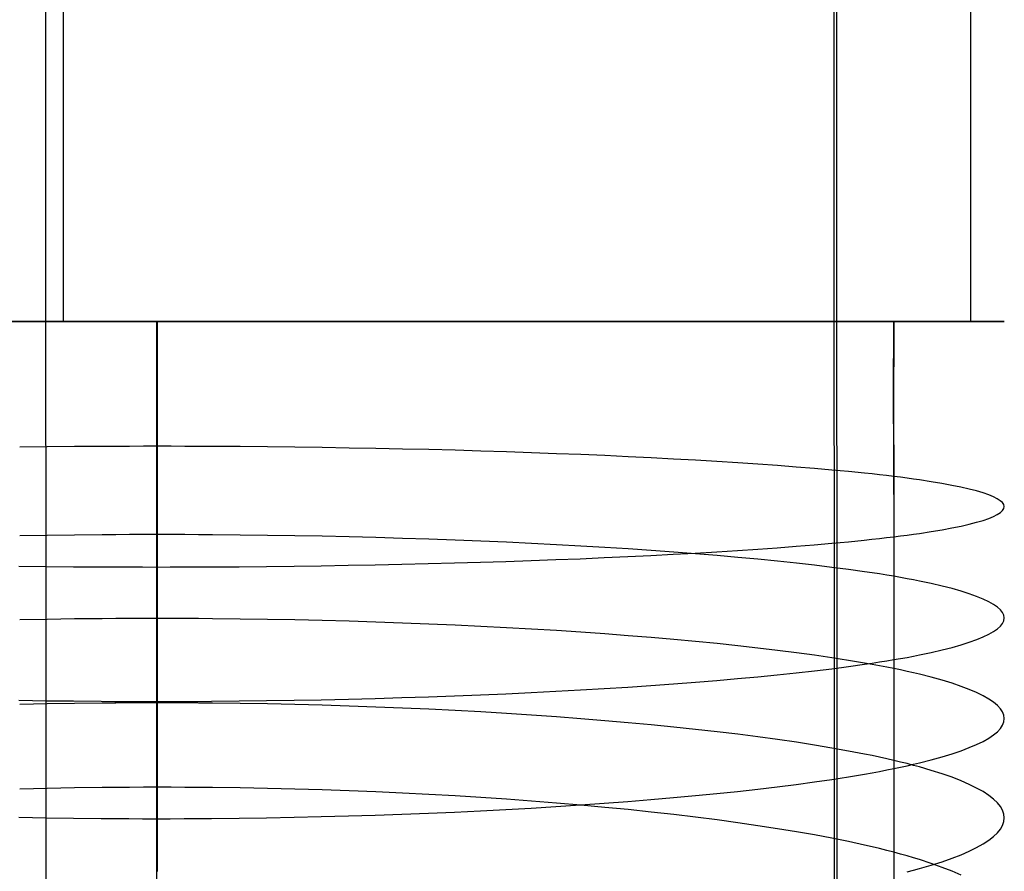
# Model space of a CAD drawing. Extents: x -383 to 1849, y -1185 to -529.
# Tile 547 of 656: x 452 to 469, y -1026 to -1011. Entities that reach past the tile are written whole.
import ezdxf

# ---------------------------------------------------------------- set-up
doc = ezdxf.new("R2010")
doc.units = 0
doc.layers.add('PREDEFINITO', color=7, linetype='CONTINUOUS')

msp = doc.modelspace()

# ---------------------------------------------------------------- linework, layer by layer
at = {"layer": 'PREDEFINITO'}
for p, q in [((452.356, -1016.516, 679.883), (452.356, -807.082, 679.883)), ((452.356, -1016.516, 647.883), (452.356, -807.082, 647.883)), ((468.356, -1016.516, 663.883), (468.356, -807.082, 663.883)), ((452.068, -1053.326, 433.228), (451.958, -883.646, 433.674)), ((465.96, -885.974, 440.631), (465.998, -1075.436, 439.084)), ((465.965, -1078.013, 439.038), (465.91, -902.932, 440.751)), ((468.356, -1016.516, 663.883), (436.356, -1016.516, 663.883)), ((451.582, -1016.516, 648.901), (451.102, -1016.516, 648.994)), ((451.567, -1016.516, 678.473), (452.05, -1016.516, 678.549)), ((452.065, -1016.516, 648.825), (451.582, -1016.516, 648.901)), ((452.05, -1016.516, 678.549), (452.534, -1016.516, 678.609)), ((452.549, -1016.516, 648.766), (452.065, -1016.516, 648.825)), ((452.356, -1016.516, 679.883), (452.356, -1016.516, 647.883)), ((452.534, -1016.516, 678.609), (453.019, -1016.516, 678.653)), ((453.034, -1016.516, 648.723), (452.549, -1016.516, 648.766)), ((453.019, -1016.516, 678.653), (453.262, -1016.516, 678.668)), ((453.278, -1016.516, 648.708), (453.034, -1016.516, 648.723)), ((453.262, -1016.516, 678.668), (453.506, -1016.516, 678.679)), ((453.521, -1016.516, 648.697), (453.278, -1016.516, 648.708)), ((453.506, -1016.516, 678.679), (453.749, -1016.516, 678.686)), ((453.765, -1016.516, 648.691), (453.521, -1016.516, 648.697)), ((453.749, -1016.516, 678.686), (453.993, -1016.516, 678.688)), ((454.008, -1016.516, 648.689), (453.765, -1016.516, 648.691)), ((453.993, -1016.516, 678.688), (454.236, -1016.516, 678.686)), ((453.993, -1016.516, 678.688), (453.993, -1019.188, 678.69)), ((454.252, -1016.516, 648.691), (454.008, -1016.516, 648.689)), ((454.008, -1016.516, 648.688), (454.008, -1017.192, 648.716)), ((454.236, -1016.516, 678.686), (454.48, -1016.516, 678.68)), ((454.495, -1016.516, 648.698), (454.252, -1016.516, 648.691)), ((454.48, -1016.516, 678.68), (454.723, -1016.516, 678.669)), ((454.739, -1016.516, 648.709), (454.495, -1016.516, 648.698)), ((454.723, -1016.516, 678.669), (454.967, -1016.516, 678.654)), ((454.982, -1016.516, 648.724), (454.739, -1016.516, 648.709)), ((454.967, -1016.516, 678.654), (455.452, -1016.516, 678.611)), ((455.467, -1016.516, 648.767), (454.982, -1016.516, 648.724)), ((455.452, -1016.516, 678.611), (455.936, -1016.516, 678.551)), ((455.951, -1016.516, 648.827), (455.467, -1016.516, 648.767)), ((455.936, -1016.516, 678.551), (456.419, -1016.516, 678.475)), ((456.434, -1016.516, 648.904), (455.951, -1016.516, 648.827)), ((456.419, -1016.516, 678.475), (456.899, -1016.516, 678.383)), ((456.914, -1016.516, 648.997), (456.434, -1016.516, 648.904)), ((456.899, -1016.516, 678.383), (457.376, -1016.516, 678.275)), ((457.391, -1016.516, 649.105), (456.914, -1016.516, 648.997)), ((457.376, -1016.516, 678.275), (457.85, -1016.516, 678.151)), ((457.864, -1016.516, 649.23), (457.391, -1016.516, 649.105)), ((457.85, -1016.516, 678.151), (458.32, -1016.516, 678.012)), ((458.334, -1016.516, 649.369), (457.864, -1016.516, 649.23)), ((458.32, -1016.516, 678.012), (458.785, -1016.516, 677.857)), ((458.8, -1016.516, 649.524), (458.334, -1016.516, 649.369)), ((458.785, -1016.516, 677.857), (459.246, -1016.516, 677.688)), ((459.26, -1016.516, 649.694), (458.8, -1016.516, 649.524)), ((459.246, -1016.516, 677.688), (459.702, -1016.516, 677.504)), ((459.716, -1016.516, 649.878), (459.26, -1016.516, 649.694)), ((459.702, -1016.516, 677.504), (460.152, -1016.516, 677.306)), ((460.166, -1016.516, 650.077), (459.716, -1016.516, 649.878)), ((460.152, -1016.516, 677.306), (460.596, -1016.516, 677.094)), ((460.61, -1016.516, 650.289), (460.166, -1016.516, 650.077)), ((460.596, -1016.516, 677.094), (461.033, -1016.516, 676.869)), ((461.047, -1016.516, 650.515), (460.61, -1016.516, 650.289)), ((461.033, -1016.516, 676.869), (461.463, -1016.516, 676.629)), ((461.476, -1016.516, 650.755), (461.047, -1016.516, 650.515)), ((461.463, -1016.516, 676.629), (461.886, -1016.516, 676.377)), ((461.899, -1016.516, 651.008), (461.476, -1016.516, 650.755)), ((461.886, -1016.516, 676.377), (462.3, -1016.516, 676.112)), ((462.313, -1016.516, 651.274), (461.899, -1016.516, 651.008)), ((462.3, -1016.516, 676.112), (462.706, -1016.516, 675.834)), ((462.718, -1016.516, 651.552), (462.313, -1016.516, 651.274)), ((462.706, -1016.516, 675.834), (463.103, -1016.516, 675.543)), ((463.115, -1016.516, 651.843), (462.718, -1016.516, 651.552)), ((463.103, -1016.516, 675.543), (463.49, -1016.516, 675.241)), ((463.502, -1016.516, 652.145), (463.115, -1016.516, 651.843)), ((463.49, -1016.516, 675.241), (463.867, -1016.516, 674.927)), ((463.879, -1016.516, 652.46), (463.502, -1016.516, 652.145)), ((463.867, -1016.516, 674.927), (464.234, -1016.516, 674.601)), ((464.245, -1016.516, 652.786), (463.879, -1016.516, 652.46)), ((464.234, -1016.516, 674.601), (464.59, -1016.516, 674.264)), ((464.601, -1016.516, 653.124), (464.245, -1016.516, 652.786)), ((464.59, -1016.516, 674.264), (464.935, -1016.516, 673.916)), ((464.945, -1016.516, 653.472), (464.601, -1016.516, 653.124)), ((464.935, -1016.516, 673.916), (465.267, -1016.516, 673.557)), ((465.277, -1016.516, 653.831), (464.945, -1016.516, 653.472)), ((465.267, -1016.516, 673.557), (465.588, -1016.516, 673.188)), ((465.597, -1016.516, 654.201), (465.277, -1016.516, 653.831)), ((465.588, -1016.516, 673.188), (465.895, -1016.516, 672.808)), ((465.904, -1016.516, 654.58), (465.597, -1016.516, 654.201)), ((465.895, -1016.516, 672.808), (466.189, -1016.516, 672.419)), ((466.198, -1016.516, 654.97), (465.904, -1016.516, 654.58)), ((466.189, -1016.516, 672.419), (466.469, -1016.516, 672.02)), ((466.478, -1016.516, 655.369), (466.198, -1016.516, 654.97)), ((466.469, -1016.516, 672.02), (466.604, -1016.516, 671.817)), ((466.613, -1016.516, 655.572), (466.478, -1016.516, 655.369)), ((466.604, -1016.516, 671.817), (466.735, -1016.516, 671.612)), ((466.744, -1016.516, 655.778), (466.613, -1016.516, 655.572)), ((466.735, -1016.516, 671.612), (466.863, -1016.516, 671.405)), ((466.871, -1016.516, 655.985), (466.744, -1016.516, 655.778)), ((466.863, -1016.516, 671.405), (466.987, -1016.516, 671.195)), ((466.994, -1016.516, 656.195), (466.871, -1016.516, 655.985)), ((466.987, -1016.516, 671.194), (466.986, -1017.816, 671.209)), ((466.987, -1016.516, 671.195), (467.107, -1016.516, 670.983)), ((466.994, -1016.516, 656.195), (466.988, -1018.124, 656.213)), ((467.114, -1016.516, 656.407), (466.994, -1016.516, 656.195)), ((467.107, -1016.516, 670.983), (467.223, -1016.516, 670.769)), ((467.23, -1016.516, 656.621), (467.114, -1016.516, 656.407)), ((467.223, -1016.516, 670.769), (467.335, -1016.516, 670.553)), ((467.342, -1016.516, 656.838), (467.23, -1016.516, 656.621)), ((467.335, -1016.516, 670.553), (467.444, -1016.516, 670.334)), ((467.451, -1016.516, 657.056), (467.342, -1016.516, 656.838)), ((467.444, -1016.516, 670.334), (467.65, -1016.516, 669.892)), ((467.656, -1016.516, 657.498), (467.451, -1016.516, 657.056)), ((467.65, -1016.516, 669.892), (467.84, -1016.516, 669.443)), ((467.846, -1016.516, 657.947), (467.656, -1016.516, 657.498)), ((467.84, -1016.516, 669.443), (468.015, -1016.516, 668.988)), ((468.021, -1016.516, 658.403), (467.846, -1016.516, 657.947)), ((468.015, -1016.516, 668.988), (468.176, -1016.516, 668.526)), ((468.18, -1016.516, 658.865), (468.021, -1016.516, 658.403)), ((468.176, -1016.516, 668.526), (468.32, -1016.516, 668.058)), ((468.325, -1016.516, 659.333), (468.18, -1016.516, 658.865)), ((468.32, -1016.516, 668.058), (468.45, -1016.516, 667.586)), ((468.454, -1016.516, 659.805), (468.325, -1016.516, 659.333)), ((468.45, -1016.516, 667.586), (468.564, -1016.516, 667.11)), ((468.568, -1016.516, 660.282), (468.454, -1016.516, 659.805)), ((468.564, -1016.516, 667.11), (468.664, -1016.516, 666.629)), ((468.667, -1016.516, 660.763), (468.568, -1016.516, 660.282)), ((468.664, -1016.516, 666.629), (468.748, -1016.516, 666.145)), ((468.75, -1016.516, 661.246), (468.667, -1016.516, 660.763)), ((468.748, -1016.516, 666.145), (468.816, -1016.516, 665.659)), ((468.818, -1016.516, 661.733), (468.75, -1016.516, 661.246)), ((468.816, -1016.516, 665.659), (468.87, -1016.516, 665.17)), ((468.871, -1016.516, 662.222), (468.818, -1016.516, 661.733)), ((468.87, -1016.516, 665.17), (468.908, -1016.516, 664.68)), ((468.909, -1016.516, 662.712), (468.871, -1016.516, 662.222)), ((468.908, -1016.516, 664.68), (468.931, -1016.516, 664.188)), ((468.932, -1016.516, 663.204), (468.909, -1016.516, 662.712)), ((468.931, -1016.516, 664.188), (468.939, -1016.516, 663.696)), ((468.939, -1016.516, 663.696), (468.932, -1016.516, 663.204)), ((454.008, -1017.192, 648.716), (454.008, -1017.77, 648.727)), ((454.008, -1017.77, 648.727), (454.008, -1018.719, 648.716)), ((466.986, -1017.816, 671.209), (466.988, -1018.833, 671.202)), ((466.988, -1018.124, 656.213), (466.993, -1019.251, 656.2)), ((452.064, -1018.729, 648.852), (451.582, -1018.734, 648.928)), ((452.549, -1018.725, 648.793), (452.064, -1018.729, 648.852)), ((453.034, -1018.722, 648.75), (452.549, -1018.725, 648.793)), ((453.277, -1018.72, 648.735), (453.034, -1018.722, 648.75)), ((453.521, -1018.72, 648.724), (453.277, -1018.72, 648.735)), ((453.764, -1018.719, 648.718), (453.521, -1018.72, 648.724)), ((454.008, -1018.719, 648.716), (453.764, -1018.719, 648.718)), ((454.251, -1018.719, 648.718), (454.008, -1018.719, 648.716)), ((454.008, -1018.719, 648.716), (454.008, -1020.276, 648.653)), ((454.495, -1018.72, 648.725), (454.251, -1018.719, 648.718)), ((454.738, -1018.721, 648.736), (454.495, -1018.72, 648.725)), ((454.981, -1018.722, 648.751), (454.738, -1018.721, 648.736)), ((455.467, -1018.725, 648.794), (454.981, -1018.722, 648.751)), ((455.951, -1018.729, 648.854), (455.467, -1018.725, 648.794)), ((456.433, -1018.734, 648.931), (455.951, -1018.729, 648.854)), ((456.913, -1018.741, 649.023), (456.433, -1018.734, 648.931)), ((457.39, -1018.749, 649.132), (456.913, -1018.741, 649.023)), ((457.863, -1018.758, 649.256), (457.39, -1018.749, 649.132)), ((458.333, -1018.767, 649.395), (457.863, -1018.758, 649.256)), ((458.798, -1018.778, 649.549), (458.333, -1018.767, 649.395)), ((459.259, -1018.79, 649.719), (458.798, -1018.778, 649.549)), ((459.715, -1018.803, 649.902), (459.259, -1018.79, 649.719)), ((460.164, -1018.818, 650.1), (459.715, -1018.803, 649.902)), ((460.608, -1018.833, 650.312), (460.164, -1018.818, 650.1)), ((461.045, -1018.849, 650.538), (460.608, -1018.833, 650.312)), ((461.475, -1018.866, 650.777), (461.045, -1018.849, 650.538)), ((461.897, -1018.884, 651.029), (461.475, -1018.866, 650.777)), ((462.311, -1018.902, 651.294), (461.897, -1018.884, 651.029)), ((462.716, -1018.922, 651.571), (462.311, -1018.902, 651.294)), ((463.113, -1018.943, 651.861), (462.716, -1018.922, 651.571)), ((463.5, -1018.964, 652.163), (463.113, -1018.943, 651.861)), ((466.988, -1018.833, 671.202), (466.993, -1020.315, 671.153)), ((463.877, -1018.987, 652.477), (463.5, -1018.964, 652.163)), ((464.243, -1019.01, 652.802), (463.877, -1018.987, 652.477)), ((464.599, -1019.034, 653.138), (464.243, -1019.01, 652.802)), ((464.943, -1019.058, 653.486), (464.599, -1019.034, 653.138)), ((465.275, -1019.084, 653.844), (464.943, -1019.058, 653.486)), ((465.595, -1019.11, 654.212), (465.275, -1019.084, 653.844)), ((465.902, -1019.137, 654.591), (465.595, -1019.11, 654.212)), ((453.993, -1019.188, 678.69), (453.993, -1020.848, 678.638)), ((466.196, -1019.164, 654.979), (465.902, -1019.137, 654.591)), ((466.476, -1019.193, 655.377), (466.196, -1019.164, 654.979)), ((466.611, -1019.207, 655.579), (466.476, -1019.193, 655.377)), ((466.742, -1019.222, 655.784), (466.611, -1019.207, 655.579)), ((466.869, -1019.236, 655.991), (466.742, -1019.222, 655.784)), ((466.993, -1019.251, 656.2), (466.869, -1019.236, 655.991)), ((467.113, -1019.266, 656.412), (466.993, -1019.251, 656.2)), ((466.993, -1019.251, 656.2), (466.995, -1020.175, 656.168)), ((467.229, -1019.282, 656.625), (467.113, -1019.266, 656.412)), ((467.341, -1019.297, 656.841), (467.229, -1019.282, 656.625)), ((467.45, -1019.312, 657.058), (467.341, -1019.297, 656.841)), ((467.655, -1019.344, 657.499), (467.45, -1019.312, 657.058)), ((467.845, -1019.376, 657.947), (467.655, -1019.344, 657.499)), ((468.021, -1019.408, 658.401), (467.845, -1019.376, 657.947)), ((468.18, -1019.441, 658.862), (468.021, -1019.408, 658.401)), ((468.325, -1019.474, 659.328), (468.18, -1019.441, 658.862)), ((468.454, -1019.507, 659.798), (468.325, -1019.474, 659.328)), ((468.569, -1019.541, 660.274), (468.454, -1019.507, 659.798)), ((468.668, -1019.575, 660.753), (468.569, -1019.541, 660.274)), ((468.751, -1019.609, 661.235), (468.668, -1019.575, 660.753)), ((468.82, -1019.644, 661.72), (468.751, -1019.609, 661.235)), ((468.873, -1019.679, 662.207), (468.82, -1019.644, 661.72)), ((468.911, -1019.713, 662.696), (468.873, -1019.679, 662.207)), ((468.934, -1019.748, 663.186), (468.911, -1019.713, 662.696)), ((468.912, -1019.853, 664.657), (468.934, -1019.818, 664.167)), ((468.942, -1019.783, 663.676), (468.934, -1019.748, 663.186)), ((468.934, -1019.818, 664.167), (468.942, -1019.783, 663.676)), ((468.569, -1020.025, 667.079), (468.668, -1019.991, 666.6)), ((468.668, -1019.991, 666.6), (468.752, -1019.957, 666.118)), ((468.752, -1019.957, 666.118), (468.82, -1019.922, 665.633)), ((468.82, -1019.922, 665.633), (468.874, -1019.888, 665.146)), ((468.874, -1019.888, 665.146), (468.912, -1019.853, 664.657)), ((467.846, -1020.191, 669.406), (468.021, -1020.158, 668.952)), ((468.021, -1020.158, 668.952), (468.181, -1020.126, 668.491)), ((468.181, -1020.126, 668.491), (468.326, -1020.092, 668.025)), ((468.326, -1020.092, 668.025), (468.455, -1020.059, 667.554)), ((468.455, -1020.059, 667.554), (468.569, -1020.025, 667.079)), ((452.064, -1020.29, 648.789), (451.582, -1020.297, 648.864)), ((452.549, -1020.284, 648.729), (452.064, -1020.29, 648.789)), ((453.034, -1020.279, 648.687), (452.549, -1020.284, 648.729)), ((453.277, -1020.278, 648.672), (453.034, -1020.279, 648.687)), ((453.521, -1020.277, 648.661), (453.277, -1020.278, 648.672)), ((453.764, -1020.276, 648.655), (453.521, -1020.277, 648.661)), ((454.008, -1020.276, 648.653), (453.764, -1020.276, 648.655)), ((454.251, -1020.276, 648.655), (454.008, -1020.276, 648.653)), ((454.008, -1020.276, 648.653), (454.008, -1021.755, 648.558)), ((454.495, -1020.277, 648.662), (454.251, -1020.276, 648.655)), ((454.738, -1020.278, 648.673), (454.495, -1020.277, 648.662)), ((454.981, -1020.28, 648.688), (454.738, -1020.278, 648.673)), ((455.467, -1020.284, 648.731), (454.981, -1020.28, 648.688)), ((455.951, -1020.29, 648.791), (455.467, -1020.284, 648.731)), ((456.433, -1020.297, 648.868), (455.951, -1020.29, 648.791)), ((456.913, -1020.306, 648.96), (456.433, -1020.297, 648.868)), ((457.39, -1020.317, 649.068), (456.913, -1020.306, 648.96)), ((457.864, -1020.329, 649.192), (457.39, -1020.317, 649.068)), ((458.333, -1020.343, 649.331), (457.864, -1020.329, 649.192)), ((466.742, -1020.345, 671.569), (466.869, -1020.33, 671.362)), ((466.869, -1020.33, 671.362), (466.993, -1020.315, 671.153)), ((466.993, -1020.315, 671.153), (467.113, -1020.3, 670.942)), ((466.993, -1020.315, 671.153), (466.994, -1022.482, 671.037)), ((466.995, -1020.175, 656.168), (466.994, -1022.639, 656.011)), ((467.113, -1020.3, 670.942), (467.229, -1020.285, 670.728)), ((467.229, -1020.285, 670.728), (467.341, -1020.269, 670.512)), ((467.341, -1020.269, 670.512), (467.45, -1020.254, 670.295)), ((467.45, -1020.254, 670.295), (467.655, -1020.223, 669.854)), ((467.655, -1020.223, 669.854), (467.846, -1020.191, 669.406)), ((458.799, -1020.358, 649.485), (458.333, -1020.343, 649.331)), ((459.26, -1020.375, 649.654), (458.799, -1020.358, 649.485)), ((459.715, -1020.393, 649.838), (459.26, -1020.375, 649.654)), ((460.165, -1020.412, 650.035), (459.715, -1020.393, 649.838)), ((460.609, -1020.433, 650.247), (460.165, -1020.412, 650.035)), ((461.046, -1020.455, 650.472), (460.609, -1020.433, 650.247)), ((461.475, -1020.479, 650.711), (461.046, -1020.455, 650.472)), ((461.898, -1020.504, 650.962), (461.475, -1020.479, 650.711)), ((462.312, -1020.53, 651.227), (461.898, -1020.504, 650.962)), ((464.596, -1020.533, 674.216), (464.94, -1020.508, 673.868)), ((464.94, -1020.508, 673.868), (465.273, -1020.483, 673.51)), ((465.273, -1020.483, 673.51), (465.593, -1020.456, 673.142)), ((465.593, -1020.456, 673.142), (465.901, -1020.429, 672.763)), ((465.901, -1020.429, 672.763), (466.195, -1020.402, 672.375)), ((466.195, -1020.402, 672.375), (466.475, -1020.374, 671.977)), ((466.475, -1020.374, 671.977), (466.61, -1020.359, 671.774)), ((466.61, -1020.359, 671.774), (466.742, -1020.345, 671.569)), ((461.467, -1020.701, 676.578), (461.89, -1020.683, 676.326)), ((461.89, -1020.683, 676.326), (462.304, -1020.664, 676.061)), ((462.304, -1020.664, 676.061), (462.71, -1020.644, 675.783)), ((462.717, -1020.557, 651.504), (462.312, -1020.53, 651.227)), ((462.71, -1020.644, 675.783), (463.107, -1020.624, 675.493)), ((463.114, -1020.586, 651.793), (462.717, -1020.557, 651.504)), ((463.107, -1020.624, 675.493), (463.495, -1020.602, 675.191)), ((463.501, -1020.615, 652.095), (463.114, -1020.586, 651.793)), ((463.495, -1020.602, 675.191), (463.872, -1020.58, 674.877)), ((463.878, -1020.646, 652.408), (463.501, -1020.615, 652.095)), ((463.872, -1020.58, 674.877), (464.24, -1020.557, 674.552)), ((464.245, -1020.678, 652.732), (463.878, -1020.646, 652.408)), ((464.24, -1020.557, 674.552), (464.596, -1020.533, 674.216)), ((464.6, -1020.711, 653.068), (464.245, -1020.678, 652.732)), ((451.567, -1020.832, 678.424), (452.049, -1020.838, 678.501)), ((452.049, -1020.838, 678.501), (452.533, -1020.842, 678.56)), ((452.533, -1020.842, 678.56), (453.019, -1020.845, 678.603)), ((453.019, -1020.845, 678.603), (453.262, -1020.846, 678.618)), ((453.262, -1020.846, 678.618), (453.506, -1020.847, 678.629)), ((453.506, -1020.847, 678.629), (453.749, -1020.847, 678.636)), ((453.749, -1020.847, 678.636), (453.993, -1020.848, 678.638)), ((453.993, -1020.848, 678.638), (454.237, -1020.847, 678.636)), ((453.993, -1020.848, 678.638), (453.993, -1023.219, 678.506)), ((454.237, -1020.847, 678.636), (454.48, -1020.847, 678.629)), ((454.48, -1020.847, 678.629), (454.724, -1020.846, 678.618)), ((454.724, -1020.846, 678.618), (454.967, -1020.845, 678.603)), ((454.967, -1020.845, 678.603), (455.453, -1020.842, 678.56)), ((455.453, -1020.842, 678.56), (455.937, -1020.838, 678.5)), ((455.937, -1020.838, 678.5), (456.42, -1020.832, 678.424)), ((456.42, -1020.832, 678.424), (456.9, -1020.826, 678.331)), ((456.9, -1020.826, 678.331), (457.377, -1020.818, 678.223)), ((457.377, -1020.818, 678.223), (457.851, -1020.809, 678.099)), ((457.851, -1020.809, 678.099), (458.321, -1020.799, 677.96)), ((458.321, -1020.799, 677.96), (458.787, -1020.788, 677.805)), ((458.787, -1020.788, 677.805), (459.249, -1020.776, 677.636)), ((459.249, -1020.776, 677.636), (459.705, -1020.763, 677.452)), ((459.705, -1020.763, 677.452), (460.155, -1020.749, 677.255)), ((460.155, -1020.749, 677.255), (460.599, -1020.734, 677.043)), ((460.599, -1020.734, 677.043), (461.037, -1020.718, 676.817)), ((461.037, -1020.718, 676.817), (461.467, -1020.701, 676.578)), ((464.944, -1020.745, 653.414), (464.6, -1020.711, 653.068)), ((465.277, -1020.781, 653.772), (464.944, -1020.745, 653.414)), ((465.597, -1020.817, 654.139), (465.277, -1020.781, 653.772)), ((465.904, -1020.854, 654.517), (465.597, -1020.817, 654.139)), ((466.198, -1020.892, 654.904), (465.904, -1020.854, 654.517)), ((466.478, -1020.931, 655.301), (466.198, -1020.892, 654.904)), ((466.613, -1020.951, 655.503), (466.478, -1020.931, 655.301)), ((466.744, -1020.971, 655.708), (466.613, -1020.951, 655.503)), ((466.871, -1020.992, 655.914), (466.744, -1020.971, 655.708)), ((466.995, -1021.012, 656.123), (466.871, -1020.992, 655.914)), ((467.115, -1021.033, 656.334), (466.995, -1021.012, 656.123)), ((467.231, -1021.054, 656.547), (467.115, -1021.033, 656.334)), ((467.343, -1021.075, 656.762), (467.231, -1021.054, 656.547)), ((467.451, -1021.097, 656.979), (467.343, -1021.075, 656.762)), ((467.657, -1021.14, 657.418), (467.451, -1021.097, 656.979)), ((467.847, -1021.184, 657.865), (467.657, -1021.14, 657.418)), ((468.022, -1021.229, 658.318), (467.847, -1021.184, 657.865)), ((468.182, -1021.274, 658.778), (468.022, -1021.229, 658.318)), ((468.327, -1021.32, 659.242), (468.182, -1021.274, 658.778)), ((468.456, -1021.366, 659.712), (468.327, -1021.32, 659.242)), ((468.571, -1021.413, 660.186), (468.456, -1021.366, 659.712)), ((468.67, -1021.46, 660.663), (468.571, -1021.413, 660.186)), ((468.753, -1021.507, 661.144), (468.67, -1021.46, 660.663)), ((468.822, -1021.555, 661.628), (468.753, -1021.507, 661.144)), ((468.875, -1021.603, 662.114), (468.822, -1021.555, 661.628)), ((468.913, -1021.651, 662.602), (468.875, -1021.603, 662.114)), ((468.936, -1021.699, 663.09), (468.913, -1021.651, 662.602)), ((468.944, -1021.747, 663.579), (468.936, -1021.699, 663.09)), ((452.064, -1021.771, 648.693), (451.582, -1021.78, 648.769)), ((452.549, -1021.764, 648.634), (452.064, -1021.771, 648.693)), ((453.034, -1021.759, 648.591), (452.549, -1021.764, 648.634)), ((453.277, -1021.758, 648.577), (453.034, -1021.759, 648.591)), ((453.521, -1021.756, 648.566), (453.277, -1021.758, 648.577)), ((453.764, -1021.756, 648.56), (453.521, -1021.756, 648.566)), ((454.008, -1021.755, 648.558), (453.764, -1021.756, 648.56)), ((454.251, -1021.756, 648.56), (454.008, -1021.755, 648.558)), ((454.008, -1021.755, 648.558), (454.008, -1024.733, 648.284)), ((454.495, -1021.756, 648.567), (454.251, -1021.756, 648.56)), ((454.738, -1021.758, 648.577), (454.495, -1021.756, 648.567)), ((454.981, -1021.759, 648.593), (454.738, -1021.758, 648.577)), ((455.467, -1021.765, 648.636), (454.981, -1021.759, 648.593)), ((455.951, -1021.772, 648.696), (455.467, -1021.765, 648.636)), ((456.433, -1021.781, 648.772), (455.951, -1021.772, 648.696)), ((456.913, -1021.792, 648.864), (456.433, -1021.781, 648.772)), ((457.39, -1021.804, 648.972), (456.913, -1021.792, 648.864)), ((457.864, -1021.819, 649.095), (457.39, -1021.804, 648.972)), ((458.333, -1021.836, 649.234), (457.864, -1021.819, 649.095)), ((458.799, -1021.854, 649.388), (458.333, -1021.836, 649.234)), ((459.26, -1021.874, 649.557), (458.799, -1021.854, 649.388)), ((459.715, -1021.895, 649.74), (459.26, -1021.874, 649.557)), ((460.165, -1021.919, 649.937), (459.715, -1021.895, 649.74)), ((468.822, -1021.94, 665.531), (468.875, -1021.892, 665.045)), ((468.875, -1021.892, 665.045), (468.913, -1021.844, 664.557)), ((468.913, -1021.844, 664.557), (468.936, -1021.795, 664.069)), ((468.936, -1021.795, 664.069), (468.944, -1021.747, 663.579)), ((460.609, -1021.944, 650.148), (460.165, -1021.919, 649.937)), ((461.045, -1021.97, 650.373), (460.609, -1021.944, 650.148)), ((461.475, -1021.999, 650.611), (461.045, -1021.97, 650.373)), ((461.898, -1022.028, 650.862), (461.475, -1021.999, 650.611)), ((462.312, -1022.06, 651.126), (461.898, -1022.028, 650.862)), ((462.717, -1022.093, 651.402), (462.312, -1022.06, 651.126)), ((468.571, -1022.082, 666.973), (468.67, -1022.035, 666.495)), ((468.67, -1022.035, 666.495), (468.754, -1021.987, 666.014)), ((468.754, -1021.987, 666.014), (468.822, -1021.94, 665.531)), ((463.114, -1022.127, 651.691), (462.717, -1022.093, 651.402)), ((463.501, -1022.162, 651.991), (463.114, -1022.127, 651.691)), ((463.878, -1022.199, 652.304), (463.501, -1022.162, 651.991)), ((464.244, -1022.238, 652.628), (463.878, -1022.199, 652.304)), ((464.6, -1022.278, 652.963), (464.244, -1022.238, 652.628)), ((468.023, -1022.266, 668.841), (468.182, -1022.221, 668.381)), ((468.182, -1022.221, 668.381), (468.327, -1022.175, 667.917)), ((468.327, -1022.175, 667.917), (468.457, -1022.128, 667.447)), ((468.457, -1022.128, 667.447), (468.571, -1022.082, 666.973)), ((464.944, -1022.319, 653.308), (464.6, -1022.278, 652.963)), ((465.277, -1022.361, 653.665), (464.944, -1022.319, 653.308)), ((465.597, -1022.404, 654.032), (465.277, -1022.361, 653.665)), ((465.904, -1022.449, 654.408), (465.597, -1022.404, 654.032)), ((467.23, -1022.441, 670.613), (467.343, -1022.419, 670.398)), ((467.343, -1022.419, 670.398), (467.451, -1022.398, 670.181)), ((467.451, -1022.398, 670.181), (467.657, -1022.355, 669.741)), ((467.657, -1022.355, 669.741), (467.847, -1022.311, 669.294)), ((467.847, -1022.311, 669.294), (468.023, -1022.266, 668.841)), ((466.198, -1022.495, 654.795), (465.904, -1022.449, 654.408)), ((466.196, -1022.602, 672.255), (466.477, -1022.563, 671.858)), ((466.478, -1022.542, 655.191), (466.198, -1022.495, 654.795)), ((466.477, -1022.563, 671.858), (466.612, -1022.543, 671.656)), ((466.612, -1022.566, 655.393), (466.478, -1022.542, 655.191)), ((466.612, -1022.543, 671.656), (466.743, -1022.523, 671.452)), ((466.743, -1022.59, 655.597), (466.612, -1022.566, 655.393)), ((466.743, -1022.523, 671.452), (466.87, -1022.503, 671.245)), ((466.871, -1022.614, 655.803), (466.743, -1022.59, 655.597)), ((466.87, -1022.503, 671.245), (466.994, -1022.482, 671.037)), ((466.994, -1022.482, 671.037), (467.114, -1022.462, 670.826)), ((466.994, -1022.482, 671.037), (466.994, -1024.403, 670.894)), ((467.114, -1022.462, 670.826), (467.23, -1022.441, 670.613)), ((464.597, -1022.784, 674.092), (464.941, -1022.749, 673.746)), ((464.941, -1022.749, 673.746), (465.274, -1022.714, 673.388)), ((465.274, -1022.714, 673.388), (465.595, -1022.678, 673.021)), ((465.595, -1022.678, 673.021), (465.902, -1022.641, 672.643)), ((465.902, -1022.641, 672.643), (466.196, -1022.602, 672.255)), ((466.994, -1022.639, 656.011), (466.871, -1022.614, 655.803)), ((467.114, -1022.664, 656.221), (466.994, -1022.639, 656.011)), ((466.994, -1022.639, 656.011), (466.995, -1025.878, 655.702)), ((467.23, -1022.689, 656.434), (467.114, -1022.664, 656.221)), ((467.343, -1022.715, 656.649), (467.23, -1022.689, 656.434)), ((467.451, -1022.74, 656.865), (467.343, -1022.715, 656.649)), ((467.657, -1022.792, 657.304), (467.451, -1022.74, 656.865)), ((462.305, -1022.965, 675.934), (462.711, -1022.938, 675.656)), ((462.711, -1022.938, 675.656), (463.108, -1022.909, 675.367)), ((463.108, -1022.909, 675.367), (463.496, -1022.88, 675.066)), ((463.496, -1022.88, 675.066), (463.873, -1022.849, 674.753)), ((463.873, -1022.849, 674.753), (464.241, -1022.817, 674.428)), ((464.241, -1022.817, 674.428), (464.597, -1022.784, 674.092)), ((467.847, -1022.845, 657.75), (467.657, -1022.792, 657.304)), ((468.022, -1022.899, 658.202), (467.847, -1022.845, 657.75)), ((468.182, -1022.953, 658.66), (468.022, -1022.899, 658.202)), ((459.249, -1023.12, 677.506), (459.705, -1023.102, 677.323)), ((459.705, -1023.102, 677.323), (460.156, -1023.083, 677.125)), ((460.156, -1023.083, 677.125), (460.6, -1023.062, 676.914)), ((460.6, -1023.062, 676.914), (461.037, -1023.04, 676.688)), ((461.037, -1023.04, 676.688), (461.468, -1023.016, 676.45)), ((461.468, -1023.016, 676.45), (461.891, -1022.991, 676.198)), ((461.891, -1022.991, 676.198), (462.305, -1022.965, 675.934)), ((468.326, -1023.008, 659.124), (468.182, -1022.953, 658.66)), ((468.456, -1023.064, 659.593), (468.326, -1023.008, 659.124)), ((468.57, -1023.12, 660.065), (468.456, -1023.064, 659.593)), ((451.567, -1023.198, 678.293), (452.049, -1023.206, 678.369)), ((452.064, -1023.263, 648.569), (451.582, -1023.273, 648.644)), ((452.049, -1023.206, 678.369), (452.533, -1023.211, 678.429)), ((452.549, -1023.255, 648.51), (452.064, -1023.263, 648.569)), ((452.533, -1023.211, 678.429), (453.019, -1023.216, 678.472)), ((453.034, -1023.249, 648.467), (452.549, -1023.255, 648.51)), ((453.019, -1023.216, 678.472), (453.262, -1023.217, 678.487)), ((453.277, -1023.247, 648.452), (453.034, -1023.249, 648.467)), ((453.262, -1023.217, 678.487), (453.506, -1023.218, 678.497)), ((453.521, -1023.246, 648.442), (453.277, -1023.247, 648.452)), ((453.506, -1023.218, 678.497), (453.749, -1023.219, 678.504)), ((453.764, -1023.245, 648.435), (453.521, -1023.246, 648.442)), ((453.749, -1023.219, 678.504), (453.993, -1023.219, 678.506)), ((454.008, -1023.244, 648.433), (453.764, -1023.245, 648.435)), ((453.993, -1023.219, 678.506), (454.237, -1023.219, 678.504)), ((453.993, -1023.219, 678.506), (453.993, -1025.287, 678.347)), ((454.251, -1023.245, 648.436), (454.008, -1023.244, 648.433)), ((454.237, -1023.219, 678.504), (454.48, -1023.218, 678.497)), ((454.495, -1023.246, 648.442), (454.251, -1023.245, 648.436)), ((454.48, -1023.218, 678.497), (454.724, -1023.217, 678.486)), ((454.738, -1023.247, 648.453), (454.495, -1023.246, 648.442)), ((454.724, -1023.217, 678.486), (454.967, -1023.216, 678.471)), ((454.981, -1023.249, 648.469), (454.738, -1023.247, 648.453)), ((454.967, -1023.216, 678.471), (455.453, -1023.211, 678.428)), ((455.467, -1023.255, 648.512), (454.981, -1023.249, 648.469)), ((455.453, -1023.211, 678.428), (455.937, -1023.205, 678.368)), ((455.951, -1023.263, 648.571), (455.467, -1023.255, 648.512)), ((455.937, -1023.205, 678.368), (456.42, -1023.198, 678.292)), ((456.433, -1023.274, 648.647), (455.951, -1023.263, 648.571)), ((456.42, -1023.198, 678.292), (456.9, -1023.189, 678.2)), ((456.913, -1023.286, 648.739), (456.433, -1023.274, 648.647)), ((456.9, -1023.189, 678.2), (457.378, -1023.178, 678.092)), ((457.39, -1023.301, 648.847), (456.913, -1023.286, 648.739)), ((457.378, -1023.178, 678.092), (457.852, -1023.166, 677.968)), ((457.852, -1023.166, 677.968), (458.322, -1023.152, 677.829)), ((458.322, -1023.152, 677.829), (458.788, -1023.137, 677.675)), ((458.788, -1023.137, 677.675), (459.249, -1023.12, 677.506)), ((468.669, -1023.176, 660.542), (468.57, -1023.12, 660.065)), ((468.753, -1023.233, 661.022), (468.669, -1023.176, 660.542)), ((468.821, -1023.29, 661.505), (468.753, -1023.233, 661.022)), ((468.875, -1023.348, 661.99), (468.821, -1023.29, 661.505)), ((457.864, -1023.318, 648.97), (457.39, -1023.301, 648.847)), ((458.333, -1023.337, 649.109), (457.864, -1023.318, 648.97)), ((458.799, -1023.358, 649.262), (458.333, -1023.337, 649.109)), ((459.26, -1023.38, 649.43), (458.799, -1023.358, 649.262)), ((459.715, -1023.405, 649.613), (459.26, -1023.38, 649.43)), ((460.165, -1023.432, 649.81), (459.715, -1023.405, 649.613)), ((460.609, -1023.461, 650.02), (460.165, -1023.432, 649.81)), ((461.045, -1023.491, 650.244), (460.609, -1023.461, 650.02)), ((468.913, -1023.405, 662.476), (468.875, -1023.348, 661.99)), ((468.936, -1023.463, 662.964), (468.913, -1023.405, 662.476)), ((468.943, -1023.521, 663.452), (468.936, -1023.463, 662.964)), ((461.475, -1023.524, 650.482), (461.045, -1023.491, 650.244)), ((461.898, -1023.558, 650.733), (461.475, -1023.524, 650.482)), ((462.312, -1023.594, 650.996), (461.898, -1023.558, 650.733)), ((462.717, -1023.632, 651.272), (462.312, -1023.594, 650.996)), ((463.114, -1023.671, 651.56), (462.717, -1023.632, 651.272)), ((468.875, -1023.694, 664.915), (468.913, -1023.637, 664.428)), ((468.913, -1023.637, 664.428), (468.936, -1023.579, 663.94)), ((468.936, -1023.579, 663.94), (468.943, -1023.521, 663.452)), ((463.501, -1023.712, 651.86), (463.114, -1023.671, 651.56)), ((463.878, -1023.754, 652.171), (463.501, -1023.712, 651.86)), ((464.244, -1023.798, 652.494), (463.878, -1023.754, 652.171)), ((464.6, -1023.844, 652.829), (464.244, -1023.798, 652.494)), ((468.669, -1023.866, 666.362), (468.753, -1023.809, 665.882)), ((468.753, -1023.809, 665.882), (468.822, -1023.752, 665.399)), ((468.822, -1023.752, 665.399), (468.875, -1023.694, 664.915)), ((464.944, -1023.891, 653.174), (464.6, -1023.844, 652.829)), ((465.277, -1023.94, 653.529), (464.944, -1023.891, 653.174)), ((465.597, -1023.989, 653.895), (465.277, -1023.94, 653.529)), ((468.327, -1024.034, 667.781), (468.456, -1023.979, 667.312)), ((468.456, -1023.979, 667.312), (468.571, -1023.923, 666.839)), ((468.571, -1023.923, 666.839), (468.669, -1023.866, 666.362)), ((465.904, -1024.041, 654.271), (465.597, -1023.989, 653.895)), ((466.198, -1024.093, 654.657), (465.904, -1024.041, 654.271)), ((466.478, -1024.147, 655.052), (466.198, -1024.093, 654.657)), ((466.612, -1024.175, 655.254), (466.478, -1024.147, 655.052)), ((467.847, -1024.197, 669.155), (468.022, -1024.144, 668.703)), ((468.022, -1024.144, 668.703), (468.182, -1024.089, 668.244)), ((468.182, -1024.089, 668.244), (468.327, -1024.034, 667.781)), ((466.743, -1024.202, 655.457), (466.612, -1024.175, 655.254)), ((466.871, -1024.23, 655.663), (466.743, -1024.202, 655.457)), ((466.994, -1024.259, 655.87), (466.871, -1024.23, 655.663)), ((467.114, -1024.287, 656.08), (466.994, -1024.259, 655.87)), ((467.23, -1024.316, 656.292), (467.114, -1024.287, 656.08)), ((467.343, -1024.346, 656.507), (467.23, -1024.316, 656.292)), ((467.23, -1024.353, 670.471), (467.342, -1024.328, 670.256)), ((467.342, -1024.328, 670.256), (467.451, -1024.302, 670.04)), ((467.451, -1024.302, 670.04), (467.657, -1024.25, 669.601)), ((467.657, -1024.25, 669.601), (467.847, -1024.197, 669.155)), ((466.196, -1024.548, 672.11), (466.476, -1024.501, 671.714)), ((466.476, -1024.501, 671.714), (466.611, -1024.477, 671.512)), ((466.611, -1024.477, 671.512), (466.743, -1024.452, 671.309)), ((466.743, -1024.452, 671.309), (466.87, -1024.428, 671.102)), ((466.87, -1024.428, 671.102), (466.994, -1024.403, 670.894)), ((466.994, -1024.403, 670.894), (467.114, -1024.378, 670.684)), ((466.994, -1024.403, 670.894), (466.994, -1026.284, 670.72)), ((467.114, -1024.378, 670.684), (467.23, -1024.353, 670.471)), ((467.451, -1024.375, 656.723), (467.343, -1024.346, 656.507)), ((467.657, -1024.435, 657.16), (467.451, -1024.375, 656.723)), ((467.847, -1024.495, 657.605), (467.657, -1024.435, 657.16)), ((468.022, -1024.557, 658.056), (467.847, -1024.495, 657.605)), ((465.274, -1024.682, 673.241), (465.594, -1024.638, 672.874)), ((465.594, -1024.638, 672.874), (465.902, -1024.593, 672.497)), ((465.902, -1024.593, 672.497), (466.196, -1024.548, 672.11)), ((468.182, -1024.619, 658.514), (468.022, -1024.557, 658.056)), ((468.326, -1024.682, 658.976), (468.182, -1024.619, 658.514)), ((452.064, -1024.754, 648.419), (451.582, -1024.765, 648.494)), ((452.549, -1024.745, 648.36), (452.064, -1024.754, 648.419)), ((453.034, -1024.738, 648.318), (452.549, -1024.745, 648.36)), ((453.277, -1024.736, 648.303), (453.034, -1024.738, 648.318)), ((453.521, -1024.734, 648.292), (453.277, -1024.736, 648.303)), ((453.764, -1024.733, 648.286), (453.521, -1024.734, 648.292)), ((454.008, -1024.733, 648.284), (453.764, -1024.733, 648.286)), ((454.251, -1024.733, 648.286), (454.008, -1024.733, 648.284)), ((454.008, -1024.733, 648.284), (454.008, -1026.216, 648.109)), ((454.495, -1024.734, 648.293), (454.251, -1024.733, 648.286)), ((454.738, -1024.736, 648.304), (454.495, -1024.734, 648.293)), ((454.981, -1024.738, 648.319), (454.738, -1024.736, 648.304)), ((455.467, -1024.745, 648.362), (454.981, -1024.738, 648.319)), ((455.951, -1024.754, 648.421), (455.467, -1024.745, 648.362)), ((456.433, -1024.766, 648.497), (455.951, -1024.754, 648.421)), ((456.913, -1024.78, 648.589), (456.433, -1024.766, 648.497)), ((457.39, -1024.797, 648.696), (456.913, -1024.78, 648.589)), ((457.864, -1024.816, 648.819), (457.39, -1024.797, 648.696)), ((458.333, -1024.837, 648.958), (457.864, -1024.816, 648.819)), ((458.799, -1024.86, 649.111), (458.333, -1024.837, 648.958)), ((463.496, -1024.88, 674.915), (463.873, -1024.843, 674.602)), ((463.873, -1024.843, 674.602), (464.24, -1024.805, 674.278)), ((464.24, -1024.805, 674.278), (464.596, -1024.765, 673.943)), ((464.596, -1024.765, 673.943), (464.941, -1024.724, 673.597)), ((464.941, -1024.724, 673.597), (465.274, -1024.682, 673.241)), ((468.456, -1024.746, 659.444), (468.326, -1024.682, 658.976)), ((468.57, -1024.81, 659.916), (468.456, -1024.746, 659.444)), ((468.669, -1024.875, 660.392), (468.57, -1024.81, 659.916)), ((459.26, -1024.886, 649.278), (458.799, -1024.86, 649.111)), ((459.715, -1024.914, 649.461), (459.26, -1024.886, 649.278)), ((460.165, -1024.945, 649.657), (459.715, -1024.914, 649.461)), ((460.609, -1024.977, 649.867), (460.165, -1024.945, 649.657)), ((461.046, -1025.012, 650.09), (460.609, -1024.977, 649.867)), ((461.475, -1025.048, 650.327), (461.046, -1025.012, 650.09)), ((461.468, -1025.044, 676.296), (461.89, -1025.014, 676.044)), ((461.89, -1025.014, 676.044), (462.305, -1024.983, 675.781)), ((462.305, -1024.983, 675.781), (462.711, -1024.95, 675.504)), ((462.711, -1024.95, 675.504), (463.108, -1024.916, 675.215)), ((463.108, -1024.916, 675.215), (463.496, -1024.88, 674.915)), ((468.753, -1024.941, 660.871), (468.669, -1024.875, 660.392)), ((468.821, -1025.006, 661.352), (468.753, -1024.941, 660.871)), ((468.875, -1025.072, 661.836), (468.821, -1025.006, 661.352)), ((458.322, -1025.207, 677.672), (458.788, -1025.189, 677.518)), ((458.788, -1025.189, 677.518), (459.249, -1025.169, 677.35)), ((459.249, -1025.169, 677.35), (459.705, -1025.147, 677.167)), ((459.705, -1025.147, 677.167), (460.156, -1025.124, 676.969)), ((460.156, -1025.124, 676.969), (460.6, -1025.099, 676.758)), ((460.6, -1025.099, 676.758), (461.037, -1025.072, 676.534)), ((461.037, -1025.072, 676.534), (461.468, -1025.044, 676.296)), ((461.898, -1025.087, 650.577), (461.475, -1025.048, 650.327)), ((462.312, -1025.127, 650.84), (461.898, -1025.087, 650.577)), ((462.717, -1025.17, 651.115), (462.312, -1025.127, 650.84)), ((463.114, -1025.214, 651.402), (462.717, -1025.17, 651.115)), ((468.913, -1025.138, 662.321), (468.875, -1025.072, 661.836)), ((468.936, -1025.205, 662.808), (468.913, -1025.138, 662.321)), ((451.567, -1025.262, 678.135), (452.049, -1025.271, 678.211)), ((452.049, -1025.271, 678.211), (452.533, -1025.278, 678.27)), ((452.533, -1025.278, 678.27), (453.019, -1025.283, 678.313)), ((453.019, -1025.283, 678.313), (453.262, -1025.285, 678.328)), ((453.262, -1025.285, 678.328), (453.506, -1025.286, 678.339)), ((453.506, -1025.286, 678.339), (453.749, -1025.287, 678.345)), ((453.749, -1025.287, 678.345), (453.993, -1025.287, 678.347)), ((453.993, -1025.287, 678.347), (454.237, -1025.287, 678.345)), ((453.993, -1025.287, 678.347), (453.993, -1027.298, 678.157)), ((454.237, -1025.287, 678.345), (454.48, -1025.286, 678.339)), ((454.48, -1025.286, 678.339), (454.724, -1025.285, 678.328)), ((454.724, -1025.285, 678.328), (454.967, -1025.283, 678.313)), ((454.967, -1025.283, 678.313), (455.453, -1025.278, 678.27)), ((455.453, -1025.278, 678.27), (455.937, -1025.271, 678.21)), ((455.937, -1025.271, 678.21), (456.42, -1025.262, 678.134)), ((456.42, -1025.262, 678.134), (456.9, -1025.251, 678.042)), ((456.9, -1025.251, 678.042), (457.378, -1025.238, 677.934)), ((457.378, -1025.238, 677.934), (457.852, -1025.223, 677.811)), ((457.852, -1025.223, 677.811), (458.322, -1025.207, 677.672)), ((463.501, -1025.26, 651.702), (463.114, -1025.214, 651.402)), ((463.878, -1025.308, 652.013), (463.501, -1025.26, 651.702)), ((464.245, -1025.358, 652.335), (463.878, -1025.308, 652.013)), ((464.6, -1025.41, 652.668), (464.245, -1025.358, 652.335)), ((468.913, -1025.404, 664.269), (468.936, -1025.338, 663.782)), ((468.943, -1025.271, 663.295), (468.936, -1025.205, 662.808)), ((468.936, -1025.338, 663.782), (468.943, -1025.271, 663.295)), ((464.944, -1025.463, 653.013), (464.6, -1025.41, 652.668)), ((465.277, -1025.517, 653.367), (464.944, -1025.463, 653.013)), ((465.597, -1025.574, 653.732), (465.277, -1025.517, 653.367)), ((468.753, -1025.602, 665.72), (468.822, -1025.536, 665.238)), ((468.822, -1025.536, 665.238), (468.875, -1025.47, 664.754)), ((468.875, -1025.47, 664.754), (468.913, -1025.404, 664.269)), ((465.904, -1025.632, 654.107), (465.597, -1025.574, 653.732)), ((466.198, -1025.691, 654.492), (465.904, -1025.632, 654.107)), ((466.478, -1025.752, 654.886), (466.198, -1025.691, 654.492)), ((468.571, -1025.732, 666.674), (468.669, -1025.667, 666.199)), ((468.669, -1025.667, 666.199), (468.753, -1025.602, 665.72)), ((466.613, -1025.783, 655.087), (466.478, -1025.752, 654.886)), ((466.744, -1025.814, 655.29), (466.613, -1025.783, 655.087)), ((466.871, -1025.846, 655.495), (466.744, -1025.814, 655.29)), ((466.995, -1025.878, 655.702), (466.871, -1025.846, 655.495)), ((466.995, -1025.878, 655.702), (466.994, -1027.504, 655.503)), ((467.115, -1025.91, 655.912), (466.995, -1025.878, 655.702)), ((468.182, -1025.923, 668.077), (468.327, -1025.86, 667.614)), ((468.327, -1025.86, 667.614), (468.456, -1025.796, 667.146)), ((468.456, -1025.796, 667.146), (468.571, -1025.732, 666.674)), ((467.231, -1025.943, 656.123), (467.115, -1025.91, 655.912)), ((467.343, -1025.976, 656.337), (467.231, -1025.943, 656.123)), ((467.451, -1026.009, 656.552), (467.343, -1025.976, 656.337)), ((467.657, -1026.076, 656.989), (467.451, -1026.009, 656.552)), ((467.657, -1026.108, 669.43), (467.847, -1026.047, 668.985)), ((467.847, -1026.047, 668.985), (468.022, -1025.985, 668.534)), ((468.022, -1025.985, 668.534), (468.182, -1025.923, 668.077)), ((467.23, -1026.226, 670.298), (467.342, -1026.197, 670.084)), ((467.342, -1026.197, 670.084), (467.451, -1026.167, 669.868)), ((467.451, -1026.167, 669.868), (467.657, -1026.108, 669.43)), ((467.847, -1026.145, 657.433), (467.657, -1026.076, 656.989)), ((468.022, -1026.214, 657.883), (467.847, -1026.145, 657.433)), ((468.182, -1026.285, 658.339), (468.022, -1026.214, 657.883))]:
    msp.add_line(p, q, dxfattribs=at)
at = {"layer": 'PREDEFINITO', "extrusion": (0, 1, 0)}
msp.add_circle((-452.356, 663.883, -1016.516), 16, dxfattribs=at)

doc.saveas('drawing.dxf')
